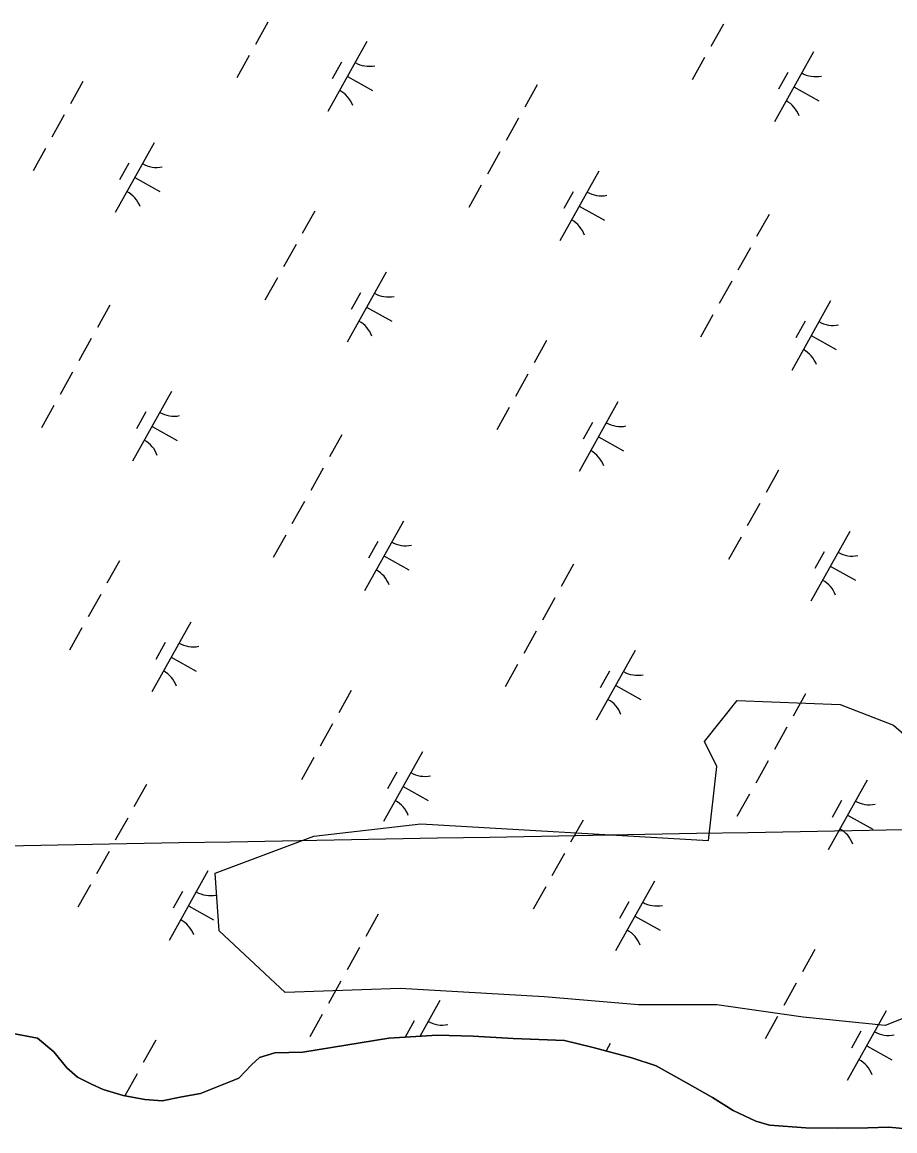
# Model space of a CAD drawing. Extents: x 3923531 to 3943530, y 207391 to 229799.
# Drawn here: x 3938278 to 3938825, y 217871 to 218565 of the extents above; entities that cross this region are included whole.
import ezdxf

# ---------------------------------------------------------------- set-up
doc = ezdxf.new("R2010")
doc.units = 0
for name, color, linetype in [('V-GRID-MAJR', 7, 'Continuous'), ('V-SITE-VEGE', 7, 'Continuous'), ('V-TOPO-SHOR', 7, 'Continuous'), ('V-WETL-SWMP', 7, 'Continuous')]:
    doc.layers.add(name, color=color, linetype=linetype)

msp = doc.modelspace()

# ---------------------------------------------------------------- linework, layer by layer
at = {"layer": 'V-GRID-MAJR'}
msp.add_spline([(3929435.52, 217891.88), (3930329.23, 217907.73), (3935652.4, 218002.59), (3939803.52, 218077.1)], degree=3, dxfattribs=at)
at = {"layer": 'V-SITE-VEGE'}
msp.add_lwpolyline([(3938708.36, 218052.85), (3938713.51, 218099.22), (3938705.79, 218114.68), (3938726.39, 218140.44), (3938790.76, 218137.86), (3938824.23, 218124.98), (3938862.85, 218091.49), (3938888.6, 218065.73), (3938909.2, 218039.96), (3938911.77, 218003.9), (3938904.05, 217970.4), (3938878.3, 217957.52), (3938844.83, 217947.22), (3938819.08, 217936.91), (3938767.58, 217942.07), (3938713.51, 217949.79), (3938664.59, 217949.79), (3938605.37, 217954.95), (3938515.25, 217960.1), (3938443.15, 217957.52), (3938401.95, 217996.17), (3938399.38, 218032.24), (3938461.18, 218055.42), (3938528.12, 218063.15)], close=True, dxfattribs=at)
at = {"layer": 'V-TOPO-SHOR'}
for points in [[(3938271.65, 217932.16), (3938288.17, 217929), (3938298.25, 217920.52), (3938306.51, 217910.47), (3938313.23, 217904.62)], [(3938313.23, 217904.62), (3938321.96, 217900.14), (3938329.3, 217896.88), (3938341.82, 217893.16), (3938355.35, 217890.62), (3938366.1, 217889.72), (3938378.49, 217892.38), (3938390.28, 217894.45), (3938414.29, 217903.97), (3938422.16, 217912.26), (3938427.19, 217916.99), (3938436.79, 217919.88), (3938454.33, 217920.3), (3938508.05, 217928.91), (3938538.37, 217930.79), (3938560.89, 217930.36), (3938586, 217928.9), (3938618.08, 217927.58), (3938636.17, 217923.2), (3938660.43, 217916.77), (3938675.52, 217911.63), (3938694.95, 217900.86), (3938710.81, 217891.93), (3938723.88, 217883.82), (3938737.96, 217877.1), (3938746.51, 217874.61), (3938769.42, 217872.78), (3938789.35, 217872.58), (3938808.09, 217872.78), (3938821.25, 217873.24), (3938846.15, 217870.99)]]:
    msp.add_lwpolyline(points, dxfattribs=at)
at = {"layer": 'V-WETL-SWMP'}
for p, q in [((3938432.46, 218565.21), (3938424.66, 218551.24)), ((3938717.66, 218563.96), (3938709.85, 218549.99)), ((3938494.42, 218553.02), (3938470.04, 218509.37)), ((3938420.76, 218544.26), (3938412.95, 218530.29)), ((3938478.42, 218540.2), (3938472.57, 218529.72)), ((3938705.95, 218543), (3938698.15, 218529.04)), ((3938774.04, 218546.54), (3938749.66, 218502.89)), ((3938758.04, 218533.72), (3938752.19, 218523.24)), ((3938316.54, 218528.07), (3938308.74, 218514.11)), ((3938482.23, 218531.2), (3938497.94, 218522.42)), ((3938601.09, 218525.99), (3938593.28, 218512.02)), ((3938761.85, 218524.72), (3938777.56, 218515.94)), ((3938304.84, 218507.12), (3938297.04, 218493.15)), ((3938589.38, 218505.04), (3938581.58, 218491.07)), ((3938293.13, 218486.17), (3938285.33, 218472.2)), ((3938361.22, 218489.71), (3938336.84, 218446.06)), ((3938577.68, 218484.08), (3938569.87, 218470.12)), ((3938345.22, 218476.88), (3938339.37, 218466.41)), ((3938639.64, 218471.9), (3938615.25, 218428.25)), ((3938349.03, 218467.88), (3938364.74, 218459.1)), ((3938565.97, 218463.13), (3938558.17, 218449.16)), ((3938623.63, 218459.07), (3938617.78, 218448.6)), ((3938627.44, 218450.07), (3938643.16, 218441.29)), ((3938461.76, 218446.95), (3938453.95, 218432.98)), ((3938746.3, 218444.86), (3938738.5, 218430.9)), ((3938450.05, 218426), (3938442.25, 218412.03)), ((3938734.59, 218423.91), (3938726.79, 218409.94)), ((3938506.44, 218408.58), (3938482.05, 218364.93)), ((3938438.35, 218405.04), (3938430.54, 218391.08)), ((3938722.89, 218402.96), (3938715.09, 218388.99)), ((3938490.43, 218395.76), (3938484.58, 218385.28)), ((3938333.48, 218388.03), (3938325.68, 218374.06)), ((3938784.85, 218390.77), (3938760.46, 218347.12)), ((3938494.24, 218386.76), (3938509.96, 218377.98)), ((3938711.18, 218382.01), (3938703.38, 218368.04)), ((3938768.85, 218377.95), (3938763, 218367.47)), ((3938321.78, 218367.08), (3938313.97, 218353.11)), ((3938772.66, 218368.95), (3938788.37, 218360.17)), ((3938606.97, 218365.82), (3938599.17, 218351.86)), ((3938310.07, 218346.12), (3938302.27, 218332.16)), ((3938595.27, 218344.87), (3938587.46, 218330.9)), ((3938372.03, 218333.94), (3938347.64, 218290.29)), ((3938298.37, 218325.17), (3938290.56, 218311.2)), ((3938651.65, 218327.46), (3938627.26, 218283.81)), ((3938356.03, 218321.11), (3938350.18, 218310.64)), ((3938583.56, 218323.92), (3938575.76, 218309.95)), ((3938359.84, 218312.11), (3938375.55, 218303.33)), ((3938635.65, 218314.63), (3938629.79, 218304.16)), ((3938478.69, 218306.9), (3938470.89, 218292.94)), ((3938639.46, 218305.63), (3938655.17, 218296.85)), ((3938466.99, 218285.95), (3938459.19, 218271.98)), ((3938752.18, 218284.7), (3938744.38, 218270.73)), ((3938455.28, 218265), (3938447.48, 218251.03)), ((3938740.48, 218263.75), (3938732.68, 218249.78)), ((3938517.24, 218252.81), (3938492.86, 218209.16)), ((3938443.58, 218244.05), (3938435.78, 218230.08)), ((3938728.77, 218242.8), (3938720.97, 218228.83)), ((3938796.86, 218246.33), (3938772.48, 218202.68)), ((3938501.24, 218239.99), (3938495.39, 218229.51)), ((3938339.36, 218227.86), (3938331.56, 218213.9)), ((3938505.05, 218230.99), (3938520.76, 218222.21)), ((3938780.86, 218233.51), (3938775.01, 218223.03)), ((3938623.91, 218225.78), (3938616.1, 218211.81)), ((3938784.67, 218224.51), (3938800.38, 218215.73)), ((3938327.66, 218206.91), (3938319.86, 218192.94)), ((3938612.2, 218204.83), (3938604.4, 218190.86)), ((3938315.95, 218185.96), (3938308.15, 218171.99)), ((3938384.04, 218189.5), (3938359.66, 218145.85)), ((3938600.5, 218183.88), (3938592.69, 218169.91)), ((3938368.04, 218176.67), (3938362.19, 218166.2)), ((3938371.85, 218167.67), (3938387.56, 218158.89)), ((3938662.46, 218171.69), (3938638.07, 218128.04)), ((3938588.79, 218162.92), (3938580.99, 218148.96)), ((3938646.46, 218158.86), (3938640.6, 218148.39)), ((3938484.58, 218146.74), (3938476.77, 218132.77)), ((3938650.26, 218149.86), (3938665.98, 218141.08)), ((3938769.12, 218144.66), (3938761.32, 218130.69)), ((3938472.87, 218125.79), (3938465.07, 218111.82)), ((3938757.42, 218123.7), (3938749.61, 218109.74)), ((3938461.17, 218104.84), (3938453.36, 218090.87)), ((3938529.26, 218108.37), (3938504.87, 218064.72)), ((3938745.71, 218102.75), (3938737.91, 218088.78)), ((3938513.25, 218095.55), (3938507.4, 218085.07)), ((3938807.67, 218090.56), (3938783.29, 218046.91)), ((3938356.3, 218087.82), (3938348.5, 218073.85)), ((3938517.06, 218086.55), (3938532.78, 218077.77)), ((3938734.01, 218081.8), (3938726.2, 218067.83)), ((3938791.67, 218077.74), (3938785.82, 218067.26)), ((3938795.48, 218068.74), (3938811.19, 218059.96)), ((3938344.6, 218066.87), (3938336.79, 218052.9)), ((3938629.79, 218065.62), (3938621.99, 218051.65)), ((3938332.89, 218045.92), (3938325.09, 218031.95)), ((3938618.09, 218044.66), (3938610.28, 218030.7)), ((3938394.85, 218033.73), (3938370.47, 217990.08)), ((3938674.47, 218027.25), (3938650.08, 217983.6)), ((3938321.19, 218024.96), (3938313.38, 218011)), ((3938378.85, 218020.9), (3938373, 218010.43)), ((3938606.38, 218023.71), (3938598.58, 218009.74)), ((3938658.47, 218014.43), (3938652.62, 218003.95)), ((3938382.66, 218011.9), (3938398.37, 218003.12)), ((3938501.51, 218006.7), (3938493.71, 217992.73)), ((3938662.28, 218005.42), (3938677.99, 217996.65)), ((3938489.81, 217985.74), (3938482.01, 217971.78)), ((3938775.01, 217984.49), (3938767.2, 217970.52)), ((3938478.1, 217964.79), (3938470.3, 217950.82)), ((3938763.3, 217963.54), (3938755.5, 217949.57)), ((3938540.06, 217952.6), (3938527.5, 217930.12)), ((3938466.4, 217943.84), (3938458.6, 217929.87)), ((3938819.68, 217946.13), (3938795.3, 217902.48)), ((3938524.06, 217939.78), (3938518.35, 217929.55)), ((3938751.6, 217942.59), (3938743.79, 217928.62)), ((3938288.17, 217929), (3938271.65, 217932.16)), ((3938538.37, 217930.79), (3938508.05, 217928.91)), ((3938527.87, 217930.78), (3938528.9, 217930.21)), ((3938560.89, 217930.36), (3938538.37, 217930.79)), ((3938586, 217928.9), (3938560.89, 217930.36)), ((3938803.68, 217933.3), (3938797.83, 217922.83)), ((3938298.25, 217920.52), (3938288.17, 217929)), ((3938362.19, 217927.66), (3938354.38, 217913.69)), ((3938508.05, 217928.91), (3938454.33, 217920.3)), ((3938618.08, 217927.58), (3938586, 217928.9)), ((3938636.17, 217923.2), (3938618.08, 217927.58)), ((3938660.43, 217916.77), (3938636.17, 217923.2)), ((3938646.73, 217925.57), (3938644.21, 217921.07)), ((3938807.49, 217924.3), (3938823.21, 217915.52)), ((3938306.51, 217910.47), (3938298.25, 217920.52)), ((3938427.19, 217916.99), (3938422.16, 217912.26)), ((3938436.79, 217919.88), (3938427.19, 217916.99)), ((3938454.33, 217920.3), (3938436.79, 217919.88)), ((3938675.52, 217911.63), (3938660.43, 217916.77)), ((3938313.23, 217904.62), (3938306.51, 217910.47)), ((3938422.16, 217912.26), (3938414.29, 217903.97)), ((3938694.95, 217900.87), (3938675.52, 217911.63)), ((3938321.96, 217900.14), (3938313.23, 217904.62)), ((3938350.48, 217906.7), (3938342.81, 217892.97)), ((3938414.29, 217903.97), (3938390.27, 217894.45)), ((3938329.3, 217896.88), (3938321.96, 217900.14)), ((3938341.82, 217893.16), (3938329.3, 217896.88)), ((3938390.27, 217894.45), (3938378.49, 217892.38)), ((3938710.81, 217891.93), (3938694.95, 217900.87)), ((3938355.35, 217890.62), (3938341.82, 217893.16)), ((3938366.1, 217889.72), (3938355.35, 217890.62)), ((3938378.49, 217892.38), (3938366.1, 217889.72)), ((3938723.88, 217883.82), (3938710.81, 217891.93)), ((3938737.96, 217877.1), (3938723.88, 217883.82)), ((3938746.51, 217874.61), (3938737.96, 217877.1)), ((3938769.42, 217872.78), (3938746.51, 217874.61)), ((3938789.35, 217872.58), (3938769.42, 217872.78)), ((3938808.09, 217872.78), (3938789.35, 217872.58)), ((3938821.25, 217873.24), (3938808.09, 217872.78)), ((3938846.15, 217870.99), (3938821.25, 217873.24))]:
    msp.add_line(p, q, dxfattribs=at)
for centre, start, end in [((3938495.91, 218555.19), 240.03808, 281.58174), ((3938775.53, 218548.72), 240.03808, 281.58174), ((3938468.97, 218506.97), 20.03808, 61.58174), ((3938748.58, 218500.49), 20.03808, 61.58174), ((3938362.71, 218491.88), 240.03808, 281.58174), ((3938335.76, 218443.65), 20.03808, 61.58174), ((3938641.12, 218474.07), 240.03808, 281.58174), ((3938614.18, 218425.84), 20.03808, 61.58174), ((3938507.92, 218410.76), 240.03808, 281.58174), ((3938480.98, 218362.53), 20.03808, 61.58174), ((3938786.34, 218392.94), 240.03808, 281.58174), ((3938759.39, 218344.72), 20.03808, 61.58174), ((3938373.52, 218336.11), 240.03808, 281.58174), ((3938653.13, 218329.63), 240.03808, 281.58174), ((3938346.57, 218287.88), 20.03808, 61.58174), ((3938626.19, 218281.4), 20.03808, 61.58174), ((3938518.73, 218254.98), 240.03808, 281.58174), ((3938798.35, 218248.51), 240.03808, 281.58174), ((3938491.79, 218206.76), 20.03808, 61.58174), ((3938771.41, 218200.28), 20.03808, 61.58174), ((3938385.53, 218191.67), 240.03808, 281.58174), ((3938358.59, 218143.44), 20.03808, 61.58174), ((3938663.94, 218173.86), 240.03808, 281.58174), ((3938637, 218125.63), 20.03808, 61.58174), ((3938530.74, 218110.55), 240.03808, 281.58174), ((3938503.8, 218062.32), 20.03808, 61.58174), ((3938809.16, 218092.74), 240.03808, 281.58174), ((3938782.21, 218044.51), 20.03808, 61.58174), ((3938396.34, 218035.9), 240.03808, 281.58174), ((3938675.96, 218029.42), 240.03808, 281.58174), ((3938369.39, 217987.67), 20.03808, 61.58174), ((3938649.01, 217981.2), 20.03808, 61.58174), ((3938541.55, 217954.78), 240.03808, 281.58174), ((3938821.17, 217948.3), 240.03808, 281.58174), ((3938794.23, 217900.07), 20.03808, 61.58174)]:
    msp.add_arc(centre, 17.62, start, end, dxfattribs=at)

doc.saveas('drawing.dxf')
